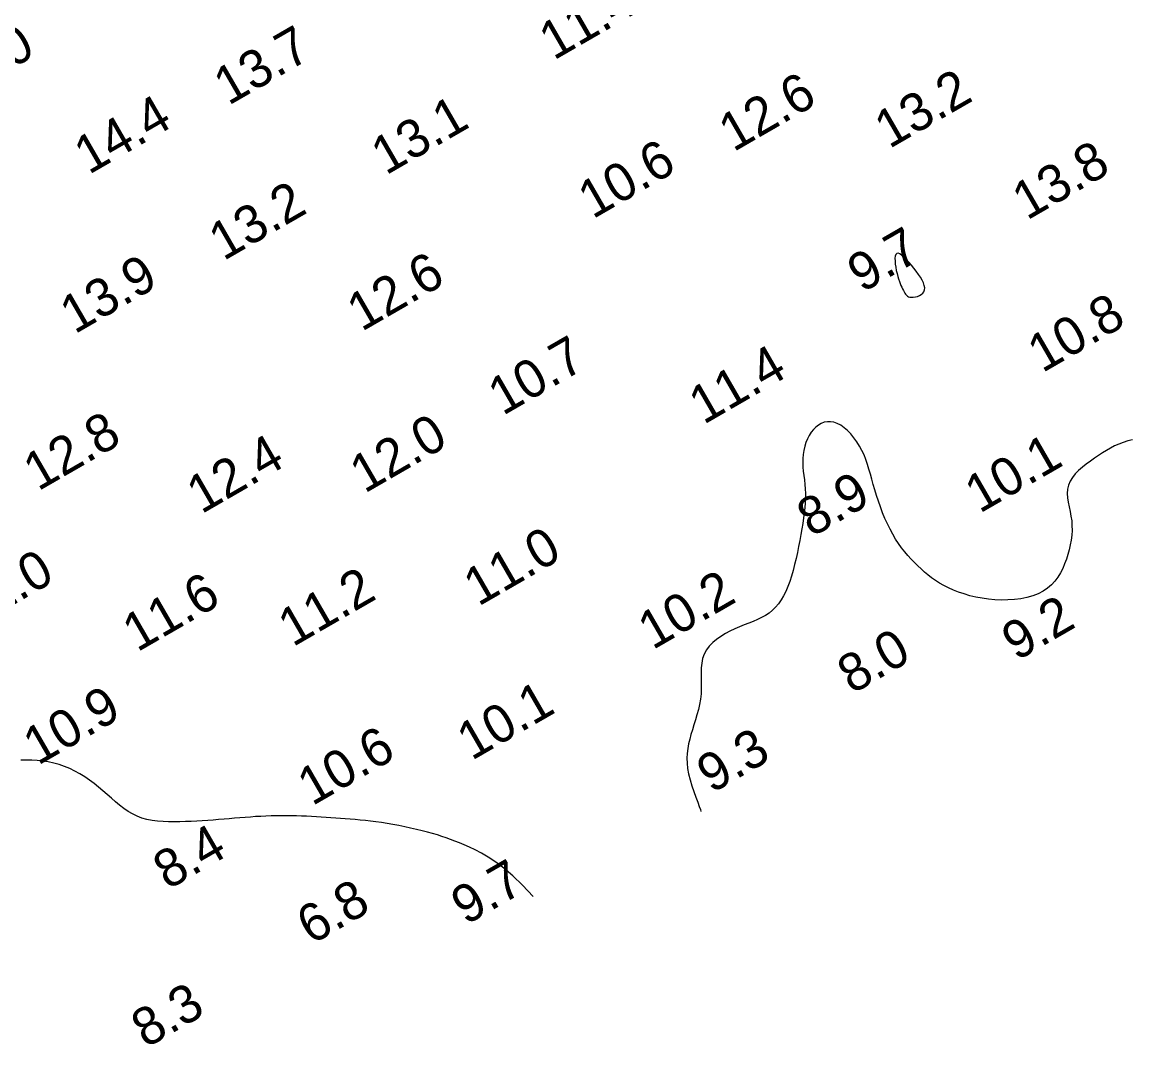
# Model space of a CAD drawing. Extents: x 3024098 to 3056816, y 418252 to 509144.
# Drawn here: x 3035182.6 to 3035329.1, y 418967.3 to 419102.3 of the extents above; entities that cross this region are included whole.
import ezdxf

# ---------------------------------------------------------------- set-up
doc = ezdxf.new("R2010")
doc.units = 0
doc.layers.add('V-CHAN-CONT-EL10', color=7, linetype='Continuous')
doc.layers.add('V-TOPO-SOUN-0911', color=7, linetype='Continuous')

msp = doc.modelspace()

# ---------------------------------------------------------------- linework, layer by layer
at = {"layer": 'V-CHAN-CONT-EL10'}
msp.add_lwpolyline([(3035301.72, 419067.28), (3035301.66, 419067.59), (3035301.54, 419067.93), (3035301.37, 419068.29), (3035301.15, 419068.66), (3035300.89, 419069.05), (3035300.6, 419069.46), (3035300.28, 419069.86), (3035299.96, 419070.26), (3035299.63, 419070.64), (3035299.3, 419071), (3035298.99, 419071.31), (3035298.69, 419071.56), (3035298.43, 419071.74), (3035298.2, 419071.83), (3035298.02, 419071.82), (3035297.9, 419071.69), (3035297.82, 419071.47), (3035297.79, 419071.17), (3035297.8, 419070.81), (3035297.83, 419070.41), (3035297.89, 419069.99), (3035297.97, 419069.56), (3035298.06, 419069.15), (3035298.16, 419068.78), (3035298.26, 419068.44), (3035298.37, 419068.12), (3035298.48, 419067.84), (3035298.58, 419067.58), (3035298.69, 419067.34), (3035298.79, 419067.13), (3035298.9, 419066.93), (3035298.99, 419066.74), (3035299.09, 419066.57), (3035299.19, 419066.42), (3035299.31, 419066.29), (3035299.44, 419066.18), (3035299.59, 419066.1), (3035299.76, 419066.04), (3035299.97, 419066.02), (3035300.21, 419066.03), (3035300.48, 419066.06), (3035300.75, 419066.13), (3035301.01, 419066.24), (3035301.25, 419066.38), (3035301.46, 419066.55), (3035301.61, 419066.76), (3035301.7, 419067)], close=True, dxfattribs=at)
for points in [[(3035329.15, 419047.21), (3035328.52, 419047.05), (3035327.92, 419046.86), (3035327.34, 419046.64), (3035326.79, 419046.39), (3035326.25, 419046.11), (3035325.72, 419045.8), (3035325.19, 419045.48), (3035324.67, 419045.13), (3035324.13, 419044.77), (3035323.59, 419044.39), (3035323.05, 419043.99), (3035322.53, 419043.57), (3035322.03, 419043.14), (3035321.59, 419042.69), (3035321.21, 419042.21), (3035320.9, 419041.72), (3035320.68, 419041.21), (3035320.57, 419040.67), (3035320.54, 419040.12), (3035320.58, 419039.55), (3035320.66, 419038.96), (3035320.78, 419038.36), (3035320.91, 419037.75), (3035321.02, 419037.13), (3035321.12, 419036.5), (3035321.16, 419035.87), (3035321.17, 419035.24), (3035321.13, 419034.6), (3035321.05, 419033.97), (3035320.94, 419033.33), (3035320.8, 419032.69), (3035320.62, 419032.06), (3035320.42, 419031.44), (3035320.19, 419030.82), (3035319.93, 419030.21), (3035319.63, 419029.62), (3035319.29, 419029.05), (3035318.9, 419028.53), (3035318.45, 419028.04), (3035317.94, 419027.59), (3035317.36, 419027.2), (3035316.71, 419026.87), (3035315.99, 419026.6), (3035315.22, 419026.38), (3035314.41, 419026.22), (3035313.57, 419026.11), (3035312.71, 419026.05), (3035311.84, 419026.04), (3035310.97, 419026.07), (3035310.12, 419026.15), (3035309.28, 419026.27), (3035308.47, 419026.42), (3035307.68, 419026.61), (3035306.92, 419026.84), (3035306.19, 419027.08), (3035305.5, 419027.36), (3035304.85, 419027.65), (3035304.24, 419027.96), (3035303.67, 419028.28), (3035303.13, 419028.62), (3035302.63, 419028.98), (3035302.14, 419029.35), (3035301.68, 419029.74), (3035301.23, 419030.15), (3035300.79, 419030.56), (3035300.35, 419031), (3035299.92, 419031.45), (3035299.5, 419031.92), (3035299.08, 419032.42), (3035298.67, 419032.94), (3035298.27, 419033.5), (3035297.88, 419034.09), (3035297.51, 419034.72), (3035297.15, 419035.39), (3035296.8, 419036.1), (3035296.47, 419036.82), (3035296.16, 419037.57), (3035295.87, 419038.33), (3035295.6, 419039.09), (3035295.35, 419039.84), (3035295.12, 419040.58), (3035294.91, 419041.29), (3035294.72, 419041.99), (3035294.54, 419042.66), (3035294.35, 419043.32), (3035294.16, 419043.96), (3035293.95, 419044.59), (3035293.71, 419045.2), (3035293.43, 419045.8), (3035293.12, 419046.38), (3035292.76, 419046.95), (3035292.37, 419047.48), (3035291.96, 419047.97), (3035291.53, 419048.42), (3035291.08, 419048.8), (3035290.63, 419049.12), (3035290.18, 419049.36), (3035289.73, 419049.52), (3035289.29, 419049.59), (3035288.87, 419049.59), (3035288.46, 419049.51), (3035288.06, 419049.36), (3035287.69, 419049.15), (3035287.34, 419048.89), (3035287.02, 419048.57), (3035286.73, 419048.19), (3035286.46, 419047.78), (3035286.23, 419047.33), (3035286.04, 419046.85), (3035285.88, 419046.34), (3035285.75, 419045.81), (3035285.67, 419045.27), (3035285.62, 419044.72), (3035285.62, 419044.16), (3035285.64, 419043.6), (3035285.69, 419043.04), (3035285.76, 419042.47), (3035285.83, 419041.9), (3035285.89, 419041.32), (3035285.95, 419040.72), (3035285.98, 419040.12), (3035285.98, 419039.5), (3035285.95, 419038.87), (3035285.9, 419038.23), (3035285.82, 419037.56), (3035285.73, 419036.88), (3035285.61, 419036.17), (3035285.49, 419035.45), (3035285.35, 419034.7), (3035285.21, 419033.92), (3035285.06, 419033.13), (3035284.9, 419032.32), (3035284.73, 419031.52), (3035284.54, 419030.73), (3035284.34, 419029.95), (3035284.13, 419029.2), (3035283.89, 419028.48), (3035283.64, 419027.81), (3035283.37, 419027.18), (3035283.08, 419026.59), (3035282.75, 419026.05), (3035282.41, 419025.55), (3035282.03, 419025.1), (3035281.62, 419024.69), (3035281.17, 419024.33), (3035280.69, 419024.01), (3035280.18, 419023.73), (3035279.64, 419023.47), (3035279.07, 419023.23), (3035278.48, 419022.99), (3035277.88, 419022.76), (3035277.26, 419022.51), (3035276.64, 419022.24), (3035276.01, 419021.94), (3035275.4, 419021.61), (3035274.8, 419021.24), (3035274.24, 419020.85), (3035273.73, 419020.42), (3035273.27, 419019.95), (3035272.89, 419019.45), (3035272.6, 419018.91), (3035272.4, 419018.33), (3035272.28, 419017.72), (3035272.22, 419017.09), (3035272.2, 419016.43), (3035272.21, 419015.75), (3035272.22, 419015.06), (3035272.22, 419014.36), (3035272.19, 419013.66), (3035272.1, 419012.96), (3035271.98, 419012.26), (3035271.83, 419011.57), (3035271.64, 419010.89), (3035271.45, 419010.22), (3035271.24, 419009.56), (3035271.04, 419008.91), (3035270.85, 419008.27), (3035270.69, 419007.65), (3035270.54, 419007.04), (3035270.43, 419006.42), (3035270.36, 419005.8), (3035270.33, 419005.16), (3035270.34, 419004.51), (3035270.42, 419003.81), (3035270.55, 419003.09), (3035270.74, 419002.31), (3035270.98, 419001.53), (3035271.24, 419000.75), (3035271.5, 419000.02), (3035271.75, 418999.36), (3035271.96, 418998.8), (3035272.1, 418998.37), (3035272.17, 418998.11)], [(3035250.03, 418986.9), (3035248.63, 418988.39), (3035247.35, 418989.61), (3035246.17, 418990.62), (3035245.09, 418991.44), (3035244.1, 418992.09), (3035243.19, 418992.61), (3035242.36, 418993.04), (3035241.6, 418993.39), (3035240.92, 418993.7), (3035240.28, 418993.97), (3035239.68, 418994.22), (3035239.11, 418994.44), (3035238.54, 418994.64), (3035237.97, 418994.83), (3035237.38, 418995.02), (3035236.75, 418995.2), (3035236.08, 418995.39), (3035235.37, 418995.57), (3035234.62, 418995.76), (3035233.85, 418995.93), (3035233.07, 418996.11), (3035232.29, 418996.27), (3035231.51, 418996.42), (3035230.74, 418996.55), (3035229.99, 418996.67), (3035229.27, 418996.77), (3035228.56, 418996.85), (3035227.87, 418996.93), (3035227.19, 418996.99), (3035226.52, 418997.05), (3035225.87, 418997.1), (3035225.22, 418997.15), (3035224.58, 418997.2), (3035223.95, 418997.25), (3035223.31, 418997.3), (3035222.68, 418997.34), (3035222.04, 418997.39), (3035221.41, 418997.42), (3035220.77, 418997.46), (3035220.12, 418997.49), (3035219.46, 418997.52), (3035218.8, 418997.53), (3035218.13, 418997.55), (3035217.46, 418997.55), (3035216.78, 418997.55), (3035216.1, 418997.55), (3035215.42, 418997.53), (3035214.74, 418997.51), (3035214.05, 418997.48), (3035213.37, 418997.44), (3035212.69, 418997.39), (3035212, 418997.34), (3035211.31, 418997.29), (3035210.61, 418997.23), (3035209.91, 418997.17), (3035209.21, 418997.11), (3035208.5, 418997.05), (3035207.78, 418996.99), (3035207.06, 418996.94), (3035206.33, 418996.89), (3035205.6, 418996.85), (3035204.86, 418996.81), (3035204.12, 418996.79), (3035203.38, 418996.77), (3035202.64, 418996.76), (3035201.9, 418996.76), (3035201.17, 418996.79), (3035200.44, 418996.85), (3035199.73, 418996.94), (3035199.04, 418997.08), (3035198.38, 418997.26), (3035197.74, 418997.49), (3035197.13, 418997.79), (3035196.54, 418998.13), (3035195.98, 418998.52), (3035195.43, 418998.95), (3035194.88, 418999.4), (3035194.34, 418999.87), (3035193.79, 419000.36), (3035193.23, 419000.84), (3035192.65, 419001.33), (3035192.06, 419001.8), (3035191.45, 419002.25), (3035190.82, 419002.68), (3035190.18, 419003.09), (3035189.52, 419003.46), (3035188.85, 419003.79), (3035188.15, 419004.08), (3035187.45, 419004.32), (3035186.73, 419004.51), (3035186, 419004.66), (3035185.27, 419004.77), (3035184.54, 419004.85), (3035183.82, 419004.89), (3035183.1, 419004.9), (3035182.4, 419004.89)]]:
    msp.add_lwpolyline(points, dxfattribs=at)

# ---------------------------------------------------------------- texts
at = {"layer": 'V-TOPO-SOUN-0911'}
for s, p in [('11.4 ', (3035252.74, 419097.25)), ('15.0 ', (3035173.26, 419091.57)), ('13.7 ', (3035209.79, 419091.28)), ('12.6 ', (3035276.46, 419085.15)), ('13.2 ', (3035297.03, 419085.57)), ('14.4 ', (3035191.36, 419082.16)), ('13.1 ', (3035230.58, 419082.08)), ('10.6 ', (3035257.89, 419076.29)), ('13.8 ', (3035315.21, 419076.12)), ('13.2 ', (3035209.14, 419070.77)), ('9.7', (3035293.45, 419066.55)), ('13.9 ', (3035189.49, 419061.1)), ('12.6 ', (3035227.38, 419061.43)), ('10.8 ', (3035317.24, 419055.98)), ('10.7 ', (3035246.01, 419050.33)), ('11.4 ', (3035272.52, 419049.15)), ('12.8 ', (3035184.66, 419040.36)), ('12.0 ', (3035227.76, 419040.06)), ('12.4 ', (3035206.22, 419037.34)), ('10.1 ', (3035308.96, 419037.42)), ('8.9', (3035286.79, 419034.27)), ('11.0 ', (3035242.78, 419025.14)), ('12.0 ', (3035175.82, 419022.15)), ('11.2 ', (3035218.29, 419019.79)), ('10.2 ', (3035265.8, 419019.4)), ('11.6 ', (3035197.75, 419019.11)), ('9.2', (3035313.83, 419017.93)), ('8.0', (3035292.13, 419013.56)), ('10.9 ', (3035184.63, 419004.14)), ('10.1 ', (3035241.9, 419004.78)), ('10.6 ', (3035220.85, 418998.8)), ('9.3', (3035273.57, 419000.44)), ('8.4', (3035201.79, 418987.71)), ('9.7', (3035241.13, 418983.05)), ('6.8', (3035220.75, 418980.46)), ('8.3', (3035198.9, 418966.81))]:
    msp.add_text(s, height=5, rotation=30, dxfattribs=at).set_placement(p)

doc.saveas('drawing.dxf')
